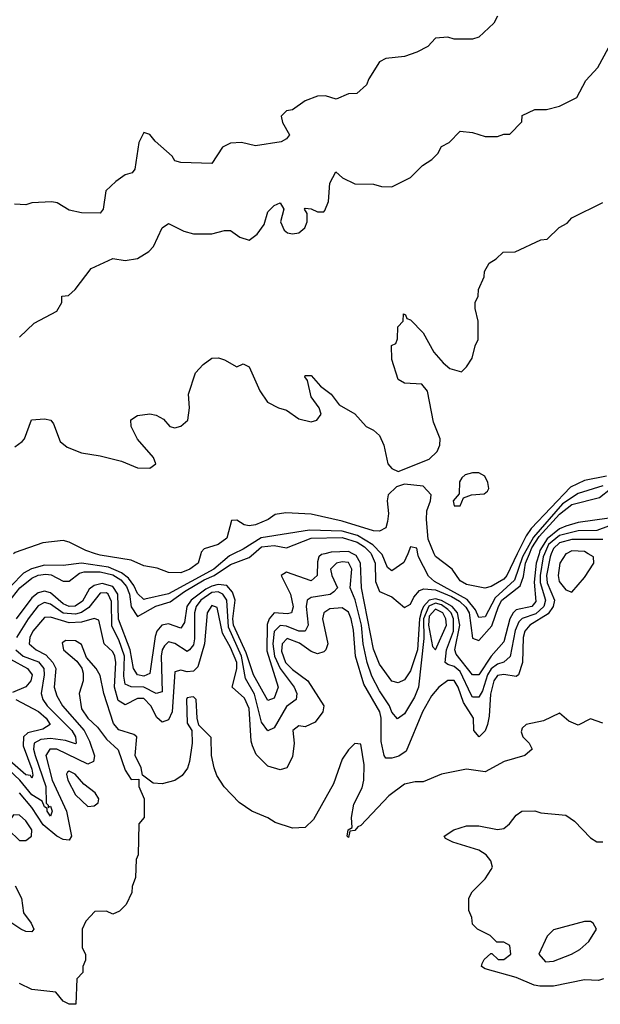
# Model space of a CAD drawing. Header units: inches. Extents: x 2348352 to 2479776, y 460422 to 613655.
# Tile 489 of 590: x 2426330 to 2428201, y 568548 to 571721. Entities that reach past the tile are written whole.
import ezdxf

# ---------------------------------------------------------------- set-up
doc = ezdxf.new("R2010")
doc.units = ezdxf.units.IN
doc.header["$MEASUREMENT"] = 0
doc.layers.add('C4526', color=7, linetype='Continuous')
doc.layers.add('C4527', color=7, linetype='Continuous')

msp = doc.modelspace()

# ---------------------------------------------------------------- linework, layer by layer
at = {"layer": 'C4526', "color": 4}
for points, elevation in [([(2426295.3, 569844.7), (2426331, 569890), (2426370, 569921.5), (2426390, 569931.1), (2426414.1, 569934.1), (2426431.6, 569931.6), (2426470, 569912), (2426490, 569911.1), (2426523.1, 569936.9), (2426538.5, 569941.5), (2426590, 569941.9), (2426630, 569932.3), (2426656.2, 569916.2), (2426674.5, 569894.5), (2426684.3, 569870), (2426690, 569829.4), (2426710, 569798), (2426769.1, 569830.9), (2426815.3, 569844.7), (2426861.9, 569878.1), (2426924.4, 569915.6), (2426957.1, 569930), (2427010, 569965.2), (2427070, 569987.6), (2427084.3, 570000)], 56), ([(2427019.7, 570000), (2427006.3, 569993.7), (2426956.3, 569950), (2426810, 569870.8), (2426733.3, 569853.3), (2426730, 569853), (2426710, 569871.6), (2426697.9, 569897.9), (2426680.8, 569920.8), (2426658.6, 569938.6), (2426616.5, 569956.5), (2426530, 569969.1), (2426470, 569962.6), (2426410, 569963.2), (2426368.6, 569951.4), (2426343.1, 569936.9), (2426302.9, 569897.1)], 52), ([(2427313.6, 570000), (2427302.8, 569997.2), (2427294.6, 569990), (2427290, 569974), (2427288.7, 569930), (2427270, 569912.8), (2427190, 569940.5), (2427173, 569930), (2427203.2, 569870), (2427211.3, 569828.7), (2427206, 569810), (2427193.8, 569806.2), (2427150, 569809.7), (2427134.4, 569790), (2427127.9, 569772.1), (2427126.7, 569686.7), (2427163.6, 569570), (2427150, 569534.5), (2427130, 569527), (2427083.7, 569610), (2427060.6, 569680.6), (2427019, 569770), (2427016.7, 569790), (2427025, 569850), (2427016.2, 569876.2), (2426997.5, 569897.5), (2426970, 569900.7), (2426950, 569895.6), (2426930, 569885.8), (2426883.2, 569850), (2426869.4, 569830), (2426861.8, 569778.2), (2426850, 569760.5), (2426810, 569774.2), (2426788.9, 569770), (2426772.7, 569750), (2426766.5, 569733.5), (2426750, 569614), (2426730, 569605.6), (2426709.9, 569609.9), (2426697.6, 569630), (2426686.7, 569690), (2426648.9, 569788.9), (2426646.9, 569870), (2426630, 569894.2), (2426596.1, 569903.9), (2426570, 569898), (2426554.4, 569885.6), (2426532.5, 569847.5), (2426508.7, 569831.3), (2426490, 569829.9), (2426470, 569838.2), (2426430, 569873.8), (2426410, 569879.4), (2426390, 569874.4), (2426370, 569857.6), (2426318.9, 569790)], 64), ([(2428021.8, 570000), (2428017.6, 569990), (2428007.4, 569930), (2428007.3, 569907.3), (2428024.8, 569850), (2428019.8, 569830), (2427993.7, 569806.3), (2427950, 569791.6), (2427939.3, 569780.7), (2427927.5, 569752.5), (2427910.9, 569669.1), (2427890, 569651.1), (2427870, 569644.4), (2427850, 569628.8), (2427838.3, 569610), (2427822, 569558), (2427810, 569537.7), (2427790, 569537.7), (2427784.8, 569544.8), (2427750, 569620.9), (2427730, 569636.8), (2427710, 569642.6), (2427701.3, 569650), (2427705.2, 569690), (2427728.6, 569750), (2427728.2, 569790), (2427720.4, 569810), (2427710, 569820.7), (2427690, 569834.9), (2427670, 569840.5), (2427648.9, 569831.1), (2427632, 569790), (2427632.9, 569727.1), (2427615.8, 569570), (2427602.5, 569537.5), (2427570, 569483.7), (2427547.9, 569467.9), (2427530, 569489.2), (2427521.7, 569510), (2427490, 569558.7), (2427465.6, 569605.6), (2427449.8, 569650), (2427437.2, 569710), (2427431.6, 569770), (2427411.1, 569851.1), (2427395.1, 569890), (2427400.9, 569950), (2427390, 569972), (2427370, 569974), (2427351, 569970), (2427332.2, 569950), (2427336.5, 569930), (2427354.8, 569890), (2427342.9, 569877.1), (2427331.1, 569868.9), (2427270, 569858.7), (2427256.3, 569850), (2427253.1, 569830), (2427260.2, 569770), (2427250.4, 569750), (2427230, 569750.9), (2427190, 569766.5), (2427170, 569768.7), (2427150.9, 569749.1), (2427145.9, 569710), (2427151.3, 569670), (2427169.7, 569629.7), (2427214.6, 569570), (2427223.7, 569550), (2427221.6, 569530), (2427190, 569507.8), (2427150, 569438.7), (2427130, 569429.7), (2427110, 569457.2), (2427087, 569547), (2427058.1, 569598.1), (2427045.4, 569670), (2427003, 569763), (2426997.9, 569850), (2426985.1, 569870), (2426970, 569876.8), (2426950, 569874.6), (2426914, 569850), (2426899.3, 569830), (2426893.5, 569810), (2426893.7, 569726.3), (2426890, 569706), (2426878, 569690), (2426870, 569684.7), (2426830, 569711.2), (2426810, 569716.3), (2426797.2, 569702.8), (2426789.5, 569690.5), (2426786.3, 569670), (2426790, 569555.3), (2426770.4, 569549.6), (2426730, 569569.8), (2426690, 569570.9), (2426670, 569579.5), (2426665.6, 569605.6), (2426668.5, 569670), (2426650, 569723), (2426626.9, 569766.9), (2426626, 569846), (2426615.1, 569870), (2426610, 569873.6), (2426590, 569872.8), (2426553.4, 569826.6), (2426530, 569810.6), (2426510, 569804.9), (2426470, 569808.5), (2426430, 569837.2), (2426410, 569843.1), (2426390, 569832.1), (2426357.2, 569790), (2426320.6, 569730)], 68), ([(2428043.5, 570000), (2428039.5, 569990), (2428028, 569930), (2428030, 569906.4), (2428053.7, 569850), (2428049.4, 569830), (2428033.2, 569806.8), (2427974.6, 569770), (2427958.2, 569750), (2427953, 569730), (2427950.3, 569649.7), (2427937.3, 569610), (2427930, 569604.5), (2427890, 569610.8), (2427870, 569607.1), (2427858.4, 569590), (2427847.8, 569547.8), (2427843.4, 569476.6), (2427837.3, 569450), (2427830, 569429), (2427811, 569410), (2427794, 569430), (2427792.3, 569470), (2427760.4, 569520.4), (2427743.1, 569570), (2427730, 569591), (2427710, 569591), (2427680.5, 569570), (2427657.5, 569542.5), (2427628.9, 569490), (2427575.8, 569364.2), (2427552.2, 569347.8), (2427530, 569340.9), (2427510, 569341.2), (2427505.1, 569350), (2427494.9, 569394.9), (2427495.7, 569470), (2427490.7, 569490), (2427439.7, 569579.7), (2427412.5, 569670), (2427406.2, 569753.8), (2427398.5, 569790), (2427390, 569811.3), (2427370, 569825.4), (2427330, 569822), (2427310.3, 569809.7), (2427306.3, 569790), (2427323, 569710), (2427317.3, 569690), (2427310, 569683.7), (2427290, 569677), (2427270, 569685.1), (2427232, 569712), (2427192.7, 569727.3), (2427176, 569710), (2427174.3, 569685.7), (2427187, 569650), (2427210, 569626.7), (2427258.4, 569590), (2427310.4, 569510), (2427307.3, 569490), (2427283, 569457), (2427250, 569442.7), (2427230, 569445.2), (2427211, 569430), (2427214.8, 569390), (2427210, 569346), (2427191.3, 569310), (2427170, 569304), (2427130, 569315.3), (2427092.9, 569352.9), (2427080.7, 569380.7), (2427076.2, 569396.2), (2427070, 569501.2), (2427054.8, 569534.8), (2427015.1, 569570), (2427030.4, 569629.6), (2427029.8, 569650), (2427010, 569697.7), (2426983.9, 569743.9), (2426967.2, 569827.2), (2426950, 569832.8), (2426934.4, 569810), (2426925.8, 569710), (2426904.7, 569635.3), (2426890, 569621.3), (2426870, 569619.7), (2426850, 569625.1), (2426830, 569619), (2426821.2, 569490), (2426810, 569464.7), (2426790, 569457.4), (2426771.9, 569471.9), (2426753.1, 569510), (2426730, 569533.1), (2426710, 569533.3), (2426670, 569512.8), (2426647.2, 569527.2), (2426635.8, 569570), (2426640.7, 569650), (2426637.2, 569670), (2426630, 569683.6), (2426603, 569710), (2426585.8, 569785.8), (2426570, 569791.1), (2426530, 569779.4), (2426490, 569777.3), (2426430, 569795.3), (2426410, 569794), (2426372.9, 569750), (2426362.7, 569730), (2426361.1, 569710), (2426383, 569690), (2426414.6, 569674.6), (2426437.6, 569650), (2426446.4, 569630), (2426442, 569570), (2426450, 569542), (2426467.9, 569510), (2426537.8, 569430), (2426555.7, 569395.7), (2426571.6, 569348.4), (2426568, 569330), (2426550, 569321.5), (2426450, 569369.8), (2426428, 569370), (2426414.6, 569350), (2426435, 569270), (2426480.7, 569170), (2426497.1, 569090), (2426490, 569077.2), (2426470, 569079.6), (2426450, 569089.7), (2426406.4, 569126.4), (2426370, 569182.3), (2426330, 569229.7)], 72), ([(2426914.1, 570000), (2426906, 569970), (2426878.8, 569950), (2426850, 569938), (2426810, 569939), (2426773.6, 569953.6), (2426730, 569961.2), (2426690, 569979.3), (2426590, 569995.1), (2426574.9, 570000)], 48), ([(2428004, 570000), (2427995, 569970), (2427988.7, 569908.7), (2427994.1, 569845.9), (2427980.4, 569830), (2427930, 569818.9), (2427920.2, 569810), (2427910.1, 569789.9), (2427890, 569715.8), (2427850, 569669.8), (2427810, 569609.6), (2427790, 569609.6), (2427736.4, 569676.4), (2427732.8, 569690), (2427748.5, 569770), (2427740.9, 569810), (2427724, 569830), (2427690, 569849.2), (2427670, 569854.9), (2427649.5, 569850.5), (2427631.3, 569830), (2427624.8, 569815.2), (2427618.2, 569790), (2427611.8, 569690), (2427590, 569622.9), (2427570, 569594), (2427550, 569584.5), (2427530, 569589.5), (2427490, 569643.7), (2427470, 569692.3), (2427431.5, 569890), (2427429.1, 569970), (2427414.3, 569994.3), (2427403.9, 570000)], 64), ([(2427462.8, 570000), (2427475.9, 569970), (2427477.1, 569910), (2427490, 569878.7), (2427530, 569860.7), (2427570, 569826.6), (2427590, 569838), (2427600.2, 569859.8), (2427618.4, 569881.6), (2427632.6, 569887.4), (2427670, 569883.8), (2427721.8, 569861.8), (2427747.3, 569847.3), (2427768.3, 569828.3), (2427778.4, 569810), (2427790, 569728), (2427810, 569720.7), (2427852.2, 569767.8), (2427873.1, 569830), (2427884.3, 569850), (2427943, 569897), (2427953.6, 569926.4), (2427960.5, 569970), (2427973.2, 570000)], 56), ([(2427580.7, 570000), (2427568.5, 569971.5), (2427530, 569944.5), (2427515.9, 569955.9), (2427497.9, 569997.9), (2427495.8, 570000)], 52), ([(2427956.1, 570000), (2427950.5, 569990), (2427925.1, 569914.9), (2427862.2, 569857.8), (2427830, 569796.2), (2427810, 569794.5), (2427799.6, 569819.6), (2427772.4, 569852.4), (2427666.6, 569910), (2427648.1, 569928.1), (2427615.6, 569990), (2427613.6, 570000)], 52), ([(2427933.9, 570000), (2427899.6, 569930), (2427890, 569918.3), (2427850, 569894.5), (2427829.4, 569889.4), (2427770, 569900.9), (2427750, 569913.2), (2427723.7, 569950), (2427670, 569991.5), (2427666.4, 570000)], 48), ([(2428091, 570000), (2428090, 569999.5), (2428070.6, 569970), (2428065.7, 569930), (2428068.9, 569910), (2428090, 569884), (2428110, 569876), (2428150, 569923), (2428180.7, 569970), (2428179.3, 569990), (2428162.4, 570000)], 76), ([(2428210, 569454), (2428170, 569468), (2428130, 569448), (2428100.2, 569460.2), (2428070, 569486), (2428018.8, 569461.2), (2427962, 569450), (2427950, 569438), (2427946.4, 569426.4), (2427951.3, 569410), (2427972, 569390), (2427982, 569370), (2427958, 569350), (2427892, 569330), (2427830, 569297.2), (2427770, 569306), (2427690, 569289.5), (2427630, 569264.5), (2427604.8, 569264.8), (2427570, 569257.4), (2427519.9, 569220.1), (2427430, 569124), (2427419.6, 569120.4), (2427410, 569108), (2427394, 569106), (2427390, 569086), (2427386, 569090), (2427389, 569110), (2427402, 569118), (2427399.3, 569150), (2427407.5, 569192.5), (2427434.2, 569245.8), (2427439.6, 569270), (2427440.2, 569320.2), (2427430, 569386), (2427410, 569388), (2427390, 569368), (2427370, 569338), (2427342, 569258), (2427276.8, 569143.2), (2427250, 569118), (2427210, 569115.3), (2427153.6, 569133.6), (2427130, 569148.7), (2427078, 569170), (2427038, 569198), (2426989.1, 569249.1), (2426965.6, 569285.6), (2426957.2, 569310), (2426948.7, 569350), (2426947.3, 569407.3), (2426908, 569448), (2426902, 569470), (2426899, 569530), (2426890, 569539), (2426882, 569538), (2426870, 569535.3), (2426868.4, 569530), (2426870, 569454), (2426884.7, 569430), (2426886, 569390), (2426878, 569330), (2426870.7, 569309.3), (2426854.4, 569285.6), (2426830, 569268.7), (2426790, 569258), (2426760.4, 569260.4), (2426726, 569286), (2426722, 569310), (2426702, 569350), (2426708, 569410), (2426698, 569418), (2426650, 569432.7), (2426632.8, 569452.8), (2426601.1, 569550), (2426590, 569608), (2426577.2, 569630), (2426545.6, 569665.6), (2426530, 569708), (2426510, 569719), (2426479.6, 569720.4), (2426466.8, 569713.2), (2426471.3, 569690), (2426514, 569654), (2426531, 569631), (2426535.3, 569615.3), (2426534.8, 569590), (2426522, 569550), (2426530, 569500.7), (2426550, 569470.4), (2426581.1, 569441.1), (2426610, 569402.8), (2426647.7, 569367.7), (2426670, 569302), (2426690, 569272), (2426714, 569274), (2426714, 569250), (2426732, 569210), (2426732, 569150), (2426714, 569130), (2426712, 569030), (2426705.4, 569014.6), (2426703.6, 568956.4), (2426692.7, 568927.3), (2426691.6, 568908.4), (2426674, 568870), (2426651.6, 568848.4), (2426630, 568838), (2426610, 568848), (2426572.7, 568847.3), (2426543.6, 568816.4), (2426532, 568790), (2426532, 568730), (2426542, 568710), (2426542, 568690), (2426534, 568670), (2426534, 568650), (2426514, 568630), (2426511.1, 568548.9), (2426490, 568548), (2426470, 568558), (2426447.3, 568587.3), (2426370, 568595.3), (2426330, 568615.3)], 76), ([(2426318, 569690), (2426341.3, 569670), (2426391.2, 569651.2), (2426408.1, 569630), (2426409.3, 569610), (2426399.6, 569550), (2426404.6, 569530), (2426419, 569510), (2426498.5, 569430), (2426510.2, 569410), (2426512.2, 569390), (2426510, 569387.6), (2426477.7, 569397.7), (2426430, 569404.9), (2426398.2, 569401.8), (2426377.4, 569390), (2426375.4, 569370), (2426379.8, 569350), (2426414.1, 569250), (2426416, 569196), (2426422, 569190), (2426422, 569182), (2426430, 569186), (2426435.3, 569170), (2426430, 569154), (2426419.3, 569170), (2426419.3, 569179.3), (2426410, 569184), (2426402.7, 569202.7), (2426370, 569223.1), (2426330.8, 569270.8), (2426257.9, 569337.9)], 68), ([(2426300.6, 569660.6), (2426355.8, 569630), (2426370.2, 569610), (2426366, 569590), (2426350, 569571.3), (2426307.7, 569552.3)], 64), ([(2426318.4, 569530), (2426391.2, 569491.2), (2426416.1, 569470), (2426428.5, 569450), (2426405.4, 569434.6), (2426357, 569423), (2426342.6, 569410), (2426341.4, 569381.4), (2426370, 569306), (2426373.2, 569286.8), (2426370, 569277.2), (2426364.9, 569284.9), (2426350, 569287.6), (2426290, 569340.2)], 64), ([(2428211.3, 568630), (2428195.3, 568624.7), (2428150, 568626.6), (2428050, 568606.6), (2428006.8, 568606.8), (2427988, 568610), (2427930, 568634), (2427830, 568662), (2427818, 568670), (2427820.4, 568679.6), (2427827.3, 568692.7), (2427848.4, 568711.6), (2427851.6, 568711.6), (2427872.7, 568692.7), (2427890, 568692), (2427913.2, 568710), (2427910, 568738), (2427890, 568748), (2427868.4, 568748.4), (2427846, 568770), (2427806, 568790), (2427790, 568806), (2427787.3, 568827.3), (2427778, 568850), (2427778, 568890), (2427788, 568910), (2427830, 568952), (2427850, 568982), (2427854, 568990), (2427849, 569010), (2427834, 569030), (2427810, 569045.2), (2427726, 569070), (2427702, 569082), (2427698, 569090), (2427729.3, 569110.7), (2427770, 569122.8), (2427810, 569122.8), (2427870, 569110.8), (2427890, 569114.8), (2427909, 569130), (2427930, 569158), (2427948, 569170), (2427990, 569171.3), (2428010, 569164.7), (2428090, 569158), (2428118.5, 569138.5), (2428170, 569084.7), (2428190, 569071.3), (2428210, 569072)], 76), ([(2426315.8, 568930), (2426335.8, 568890), (2426343.1, 568843.1), (2426367.3, 568810), (2426376.3, 568790), (2426370, 568781.2), (2426350, 568782.9), (2426334, 568790), (2426305.2, 568810)], 72)]:
    msp.add_lwpolyline(points, dxfattribs=dict(at, elevation=elevation))
for points, elevation in [([(2427670, 569821.3), (2427650, 569798.3), (2427647.2, 569770), (2427660.9, 569700.9), (2427670, 569690.8), (2427705.5, 569770), (2427704, 569790), (2427693.7, 569810)], 72), ([(2426490, 569299.3), (2426484.4, 569295.6), (2426480.7, 569290), (2426485.5, 569270), (2426510, 569222.8), (2426550, 569185.5), (2426570, 569187.7), (2426583.1, 569196.9), (2426585.2, 569210), (2426573.2, 569230), (2426537.5, 569257.5), (2426508.7, 569290)], 76), ([(2426310, 569159), (2426290.8, 569130), (2426294, 569110), (2426330, 569076), (2426350, 569076), (2426368.7, 569090), (2426369.2, 569110), (2426350, 569139.3), (2426330, 569158)], 76), ([(2428170, 568815.3), (2428150, 568815.3), (2428050, 568788), (2428030, 568768), (2428002.8, 568710), (2428024.9, 568684.9), (2428050, 568686.8), (2428108.7, 568710), (2428134.9, 568725.1), (2428164, 568750), (2428188.7, 568790), (2428178, 568810)], 76)]:
    msp.add_lwpolyline(points, close=True, dxfattribs=dict(at, elevation=elevation))
at = {"layer": 'C4527', "color": 4}
for points, elevation in [([(2427870, 571732), (2427858, 571710), (2427810, 571664.7), (2427790, 571658), (2427730, 571658), (2427710, 571664.7), (2427670, 571662), (2427645.2, 571634.8), (2427610, 571616), (2427570, 571602), (2427510, 571596), (2427490, 571584.7), (2427455.3, 571530), (2427448.4, 571511.6), (2427416.4, 571483.6), (2427390, 571482), (2427350, 571464.7), (2427315.3, 571475.3), (2427290, 571474.8), (2427250, 571459.1), (2427210, 571430.7), (2427190, 571427.3), (2427172.7, 571410), (2427177, 571390), (2427199.5, 571350), (2427190, 571337.3), (2427172.7, 571327.3), (2427090, 571314), (2427045.4, 571325.4), (2427010, 571322.8), (2426984, 571310), (2426950, 571258), (2426850, 571261), (2426830, 571266), (2426821.4, 571281.4), (2426766.8, 571330), (2426750, 571350.8), (2426730, 571358), (2426714.8, 571325.2), (2426701.2, 571238.8), (2426692.5, 571227.5), (2426670, 571221), (2426640.2, 571199.8), (2426608, 571170), (2426599, 571110), (2426590, 571098), (2426530, 571099.1), (2426490, 571107.7), (2426450.7, 571130.7), (2426434.4, 571134.4), (2426370, 571131), (2426350, 571124.7), (2426313.6, 571126.4)], 56), ([(2426330, 570698), (2426376.5, 570743.5), (2426450, 570782), (2426466, 570810), (2426466, 570830), (2426487.3, 570832.7), (2426509, 570851), (2426561.2, 570918.8), (2426630, 570951), (2426670, 570944.7), (2426710, 570951.3), (2426746, 570974), (2426762, 570990), (2426789.2, 571050), (2426810, 571064.7), (2426859.8, 571039.8), (2426890, 571031), (2426950, 571031.3), (2426990, 571042), (2427010, 571042), (2427039.8, 571019.8), (2427070, 571011), (2427095.3, 571030), (2427118.6, 571061.4), (2427130, 571102), (2427150, 571122), (2427170, 571131), (2427182, 571110), (2427170.8, 571070), (2427183, 571043), (2427193.7, 571033.7), (2427210, 571030.6), (2427230, 571034), (2427249.2, 571050), (2427257.2, 571070), (2427256.4, 571096.4), (2427248, 571110), (2427250, 571114), (2427270, 571112), (2427290, 571102), (2427310, 571102), (2427314, 571106), (2427325.2, 571134.8), (2427330, 571194), (2427349, 571231), (2427371.1, 571211.1), (2427410, 571192), (2427470, 571191.3), (2427496.4, 571183.6), (2427530, 571182), (2427590, 571212), (2427628.9, 571251.1), (2427658, 571270), (2427678, 571290), (2427690, 571312), (2427714.6, 571325.4), (2427750, 571362), (2427790, 571358), (2427830, 571344.7), (2427870, 571344.7), (2427890, 571352), (2427910, 571352), (2427948, 571392), (2427950, 571412), (2427990, 571431.3), (2428028.4, 571431.6), (2428070, 571442), (2428126, 571470), (2428154.6, 571525.4), (2428193.6, 571566.4), (2428228, 571630)], 52), ([(2426315.1, 570344.9), (2426338.7, 570361.3), (2426346, 570370), (2426368.7, 570431.3), (2426410, 570434.8), (2426430.6, 570430.6), (2426439.1, 570419.1), (2426461.3, 570361.3), (2426483.1, 570343.1), (2426530, 570324.9), (2426590, 570315.5), (2426658, 570298), (2426710, 570277.3), (2426750, 570276), (2426768.7, 570290), (2426761.2, 570310), (2426709.6, 570369.6), (2426689.2, 570410), (2426689, 570431), (2426710, 570446), (2426750, 570450.8), (2426770, 570446.8), (2426793.7, 570433.7), (2426814, 570410), (2426830, 570406), (2426850, 570411), (2426872.3, 570430), (2426878, 570470), (2426874.6, 570514.6), (2426897.2, 570582.8), (2426922, 570610), (2426950, 570630.7), (2426971, 570631), (2426990, 570624.7), (2427030, 570602), (2427050, 570612), (2427070, 570602), (2427104.6, 570524.6), (2427128.9, 570488.9), (2427164.7, 570470), (2427190, 570462.8), (2427230, 570434.8), (2427270, 570425.5), (2427288, 570430), (2427302, 570450), (2427295.3, 570470), (2427270, 570506), (2427258, 570558), (2427248.7, 570570), (2427250, 570574), (2427270, 570574), (2427299.6, 570539.6), (2427334.4, 570514.4), (2427359.8, 570479.8), (2427410.7, 570450.7), (2427446.8, 570410), (2427470, 570398), (2427490, 570380.5), (2427504, 570350), (2427516.5, 570290), (2427530, 570274.6), (2427550, 570264.6), (2427650, 570304.7), (2427675.3, 570330), (2427684, 570350), (2427685.2, 570370), (2427664.1, 570424.1), (2427644.1, 570524.1), (2427626, 570546), (2427570, 570549.2), (2427550, 570561.2), (2427530, 570626), (2427528.7, 570671.3), (2427542, 570678), (2427547.3, 570692.7), (2427548.4, 570731.6), (2427566, 570750), (2427567.3, 570772.7), (2427574, 570770), (2427578, 570758), (2427590, 570754), (2427630, 570712), (2427664.7, 570650), (2427695.3, 570615.3), (2427716.9, 570596.9), (2427753.6, 570586.4), (2427770, 570602), (2427788.7, 570630), (2427798, 570670), (2427808, 570690), (2427808, 570750), (2427798, 570790), (2427798, 570810), (2427808, 570830), (2427808.4, 570851.6), (2427827.3, 570892.7), (2427828, 570910), (2427843.1, 570936.9), (2427866, 570950), (2427888.4, 570971.6), (2427927.3, 570972.7), (2428010, 571012), (2428030, 571014), (2428068.9, 571051.1), (2428094.6, 571065.4), (2428110, 571082), (2428210, 571132)], 48), ([(2427666.4, 570000), (2427646.6, 570046.6), (2427641, 570110), (2427642, 570138), (2427654, 570170), (2427656, 570190), (2427630, 570218), (2427570, 570224.2), (2427544.4, 570215.6), (2427517.4, 570190), (2427514, 570170), (2427518.9, 570130), (2427515.6, 570104.4), (2427510, 570084), (2427490, 570073.2), (2427470, 570074), (2427370, 570105.1), (2427270, 570127.3), (2427187.7, 570132.3), (2427153.4, 570126.6), (2427131, 570110), (2427090, 570092.7), (2427070, 570089.4), (2427053.6, 570093.6), (2427030, 570108), (2427012.7, 570107.3), (2426998, 570050), (2426970, 570029.4), (2426924.5, 570015.5), (2426915.3, 570004.7), (2426914.1, 570000)], 48), ([(2428221.1, 570250), (2428150, 570236.4), (2428105.7, 570214.3), (2427978.8, 570081.2), (2427962.2, 570057.8), (2427933.9, 570000)], 48), ([(2427973.2, 570000), (2427981.2, 570018.8), (2428004.4, 570055.6), (2428070, 570127.4), (2428110, 570158.5), (2428198.7, 570181.3), (2428270, 570237.3)], 56), ([(2428210, 570218.9), (2428130, 570194.3), (2428079.5, 570160.5), (2427986.1, 570053.9), (2427956.1, 570000)], 52), ([(2428230, 570115), (2428130, 570101), (2428090, 570088.7), (2428070, 570080.4), (2428030, 570047.7), (2428007, 570010), (2428004, 570000)], 64), ([(2428273.8, 570106.2), (2428190, 570075.2), (2428130, 570074.2), (2428070, 570059.1), (2428034.6, 570030), (2428021.8, 570000)], 68), ([(2427495.8, 570000), (2427468.6, 570028.6), (2427418.7, 570058.7), (2427370, 570072.5), (2427264.1, 570075.9), (2427108.3, 570051.7), (2427050, 570014.2), (2427019.7, 570000)], 52), ([(2426574.9, 570000), (2426544, 570010), (2426490, 570037.2), (2426470, 570042.7), (2426404.9, 570035.1), (2426315.5, 570004.5), (2426310.9, 570000)], 48), ([(2427084.3, 570000), (2427110, 570022.3), (2427150, 570026.8), (2427190, 570018.8), (2427270, 570049.9), (2427370, 570051.9), (2427417.6, 570037.6), (2427442, 570022), (2427461.9, 570001.9), (2427462.8, 570000)], 56), ([(2428210, 570045.6), (2428110, 570045.7), (2428070, 570035), (2428050, 570016.4), (2428043.5, 570000)], 72), ([(2427403.9, 570000), (2427390, 570007.6), (2427334.6, 570005.4), (2427313.6, 570000)], 64), ([(2427613.6, 570000), (2427610, 570018), (2427590, 570022), (2427580.7, 570000)], 52), ([(2428162.4, 570000), (2428150, 570007.3), (2428110, 570009.5), (2428091, 570000)], 76)]:
    msp.add_lwpolyline(points, dxfattribs=dict(at, elevation=elevation))
at = {"layer": 'C4527', "color": 4, "elevation": 48}
msp.add_lwpolyline([(2427810, 570260.7), (2427790, 570260.7), (2427766.2, 570253.8), (2427755.5, 570244.5), (2427748, 570232), (2427746.8, 570193.2), (2427727.3, 570170), (2427730, 570154), (2427750, 570154), (2427760.2, 570179.8), (2427786, 570190), (2427827, 570193), (2427838.3, 570201.7), (2427842, 570210), (2427838.7, 570230), (2427829.2, 570250)], close=True, dxfattribs=at)

doc.saveas('drawing.dxf')
